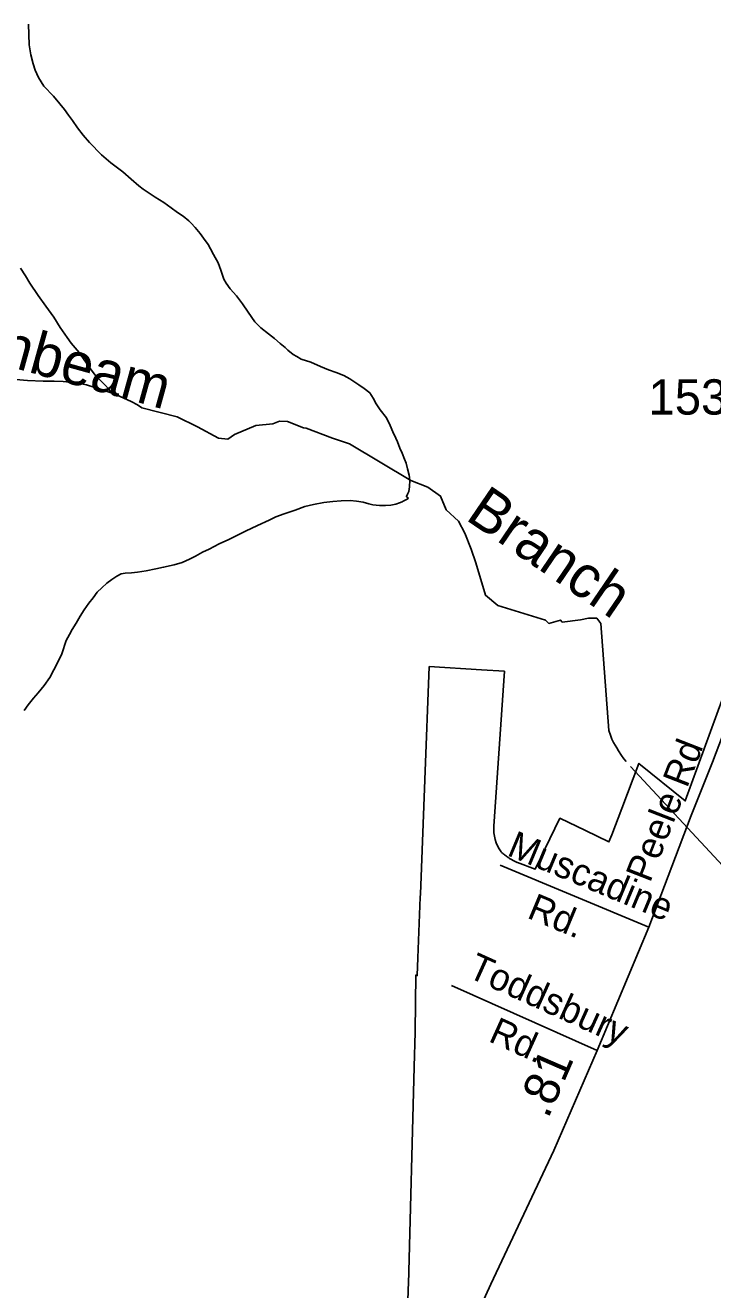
# Model space of a CAD drawing. Extents: x 2220236 to 2384410, y 720751 to 894131.
# Drawn here: x 2347089 to 2349524, y 819165 to 823644 of the extents above; entities that cross this region are included whole.
import ezdxf

# ---------------------------------------------------------------- set-up
doc = ezdxf.new("R2010")
doc.units = 0
for name, color, linetype in [('Exist Boundary Political City Limit New', 7, 'Continuous'), ('Exist Hydrographic Creek Single Shore', 7, 'Continuous'), ('Exist Hydrographic Creek Single Shore Label', 7, 'Continuous'), ('Exist Hydrographic Misc Water Feature', 7, 'Continuous'), ('Exist Road Non-System Type 51', 7, 'Continuous'), ('Exist Road Non-System Type 51 Label', 7, 'Continuous'), ('Exist Road Secondary Mileage Hundredths English Label', 7, 'Continuous'), ('Exist Road Secondary Type 51 Attributed', 7, 'Continuous'), ('Exist Road Secondary Type 51 Number Label', 7, 'Continuous'), ('Map Preparation Boundary City Limit Buffer Line', 7, 'Continuous')]:
    doc.layers.add(name, color=color, linetype=linetype)

msp = doc.modelspace()

# ---------------------------------------------------------------- linework, layer by layer
at = {"layer": 'Exist Boundary Political City Limit New'}
msp.add_lwpolyline([(2348437.8, 818870.9), (2348445.5, 819169.4), (2348446.2, 819184.9), (2348466.5, 819954.9), (2348469.5, 820077.6), (2348469.5, 820079.4), (2348472.8, 820280.1), (2348473.8, 820279.6), (2348477.2, 820277.9), (2348479.8, 820341.1), (2348488.2, 820556.1), (2348488.8, 820565.9), (2348504.5, 820971.7), (2348520.2, 821372.4), (2348704.8, 821361.1), (2348786, 821356.1), (2348748.2, 820807.2), (2348748.2, 820795.2), (2348749.2, 820783.2), (2348751, 820771.4), (2348753.8, 820759.8), (2348757.5, 820748.4), (2348762.2, 820737.3), (2348767.8, 820726.7), (2348774.2, 820716.5), (2348775.5, 820714.8), (2348776.2, 820714), (2348777.8, 820712.7), (2348780.8, 820710.2), (2348783.8, 820707.7), (2348785.5, 820706.4), (2348787, 820705.2), (2348788.5, 820704.1), (2348790, 820702.9), (2348791.8, 820701.7), (2348793.2, 820700.6), (2348795, 820699.4), (2348796.5, 820698.2), (2348798.2, 820697.2), (2348799.8, 820696.1), (2348801.5, 820695), (2348803, 820693.9), (2348804.8, 820692.9), (2348806.5, 820691.8), (2348808.2, 820690.8), (2348809.8, 820689.8), (2348811.5, 820688.8), (2348813.2, 820687.8), (2348815, 820686.9), (2348816.8, 820685.9), (2348818.5, 820685), (2348820.2, 820684.1), (2348822, 820683.2), (2348823.8, 820682.3), (2348825.5, 820681.4), (2348827.2, 820680.6), (2348829, 820679.8), (2348830.8, 820678.9), (2348832.2, 820678.4), (2348895.8, 820655.4), (2348983, 820835.1), (2349073, 820791.6), (2349156.8, 820751.1), (2349166.5, 820776.8), (2349202, 820870), (2349263, 821029.7), (2349427.2, 820896.9), (2349606.5, 821388.3)], dxfattribs=at)
at = {"layer": 'Exist Hydrographic Creek Single Shore'}
for points in [[(2347099.5, 823648.5), (2347102.5, 823574.8), (2347108.5, 823539.9), (2347117.1, 823507.4), (2347123.5, 823485.4), (2347135.8, 823458.9), (2347154.1, 823429.2), (2347188.7, 823393.8), (2347210.8, 823365.8), (2347227, 823346.2), (2347241.3, 823326.1), (2347255.6, 823307), (2347274, 823280.8), (2347294.1, 823255.4), (2347316.5, 823229), (2347359, 823185.8), (2347391.4, 823156.6), (2347433.7, 823124.9), (2347464.3, 823098.9), (2347490.5, 823075.3), (2347506.4, 823063.8), (2347548.9, 823036), (2347579.2, 823016.6), (2347605.3, 822997.3), (2347627.6, 822980.8), (2347647.9, 822967.9), (2347667.9, 822951.3), (2347676.1, 822943.4), (2347690.9, 822927.6), (2347708.5, 822906.3), (2347720.6, 822890.4), (2347737, 822868.1), (2347745.1, 822852.7), (2347755.5, 822832.8), (2347771.8, 822802.9), (2347782, 822777.1), (2347792.5, 822744.7), (2347800.6, 822731.2), (2347814.9, 822711.1), (2347837.3, 822685.8), (2347858.8, 822658.1), (2347878, 822628.4), (2347902.4, 822594.3), (2347922.7, 822572.8), (2347950.8, 822550.9), (2347971.1, 822535.4), (2347991.2, 822517.5), (2348009.5, 822503.4), (2348019.4, 822494), (2348037.8, 822478.3), (2348051.2, 822470.7), (2348066, 822462.1), (2348100, 822450.4), (2348134.4, 822435.4), (2348162.5, 822423.4), (2348190.4, 822414), (2348216.8, 822404.3), (2348238.9, 822392), (2348253.1, 822382.8), (2348271, 822370.4), (2348289.2, 822357.3), (2348309.6, 822341.8), (2348321.8, 822323.2), (2348331.8, 822303.3), (2348346.2, 822281.6), (2348368.6, 822253.9), (2348380.9, 822226.5), (2348391, 822204), (2348401.5, 822181.4), (2348407.6, 822168.5)], [(2347028.4, 822391.8), (2347096.6, 822386.4), (2347152.5, 822383.7), (2347190.6, 822383.6), (2347223.1, 822382.7), (2347246.8, 822380.3), (2347276.9, 822376.7), (2347305, 822371.2), (2347334.9, 822361.6), (2347375.2, 822347.9), (2347396.8, 822341.2)], [(2347396.8, 822341.2), (2347409.1, 822336.8), (2347437.6, 822323.2), (2347463.7, 822311.1), (2347485.8, 822299.9), (2347502, 822289.7), (2347626.7, 822257.6), (2347699.2, 822221.4), (2347773.5, 822181.6), (2347806.6, 822178), (2347829.6, 822194.2), (2347905.7, 822226.8), (2347965.6, 822232.5), (2347989.5, 822242.4), (2348018.1, 822241.3), (2348074.2, 822218), (2348083.4, 822217.7), (2348177.5, 822181.6), (2348237.3, 822161.6), (2348454.7, 822031.2), (2348514.5, 822007.6)], [(2348407.6, 822168.5), (2348415.7, 822146.5), (2348424, 822128.8), (2348432.4, 822107.2), (2348438.6, 822092.7), (2348443.3, 822073.2), (2348449.1, 822051.1), (2348451.2, 822033.1), (2348449.5, 822009.4), (2348447.6, 821992.9), (2348443.1, 821982.9), (2348439.8, 821974.6), (2348438.8, 821973.5)], [(2348514.5, 822007.6), (2348559.8, 821976.8), (2348579.7, 821927.9), (2348623.2, 821888.1), (2348645.6, 821845.1), (2348668.5, 821788.4), (2348684.8, 821739.5), (2348719.2, 821625.4), (2348762.7, 821589.1), (2348931.6, 821537.2), (2348943.3, 821525.2), (2348985.5, 821537.4), (2348991.4, 821529.4), (2349055.3, 821538.4), (2349084.2, 821543.8), (2349113.2, 821543.8), (2349127.7, 821525.7), (2349156.1, 821145.5), (2349162.3, 821129.4), (2349166.8, 821115.5), (2349172.6, 821103.6), (2349178.5, 821093.9), (2349184.8, 821084.4), (2349190.8, 821073.8), (2349201, 821057.8), (2349209.4, 821046), (2349217.3, 821036.5)], [(2348446.9, 821968.9), (2348444, 821967.2), (2348428, 821958.3), (2348423.8, 821956.5), (2348414.1, 821952.8), (2348402.1, 821948.4), (2348384.2, 821944.4), (2348364.9, 821943.6), (2348344.2, 821943.4), (2348320.2, 821945.7), (2348306.2, 821949.4), (2348286, 821955.1), (2348261.9, 821959.1), (2348240.2, 821960.5), (2348208, 821960.2), (2348177.9, 821957.9), (2348146.2, 821953.4), (2348110.1, 821947), (2348078.9, 821939.1), (2348044.3, 821926.2), (2348006.4, 821913.2), (2347976.6, 821903.1), (2347952.8, 821891.3), (2347910.9, 821872.5), (2347869.1, 821851.8), (2347843.4, 821839.2), (2347809.6, 821823.1), (2347775.8, 821806.9), (2347740.1, 821788.4), (2347716.2, 821778.2), (2347692.2, 821764.1), (2347670.3, 821753.4), (2347644.5, 821741.8), (2347616.6, 821733.1), (2347578.6, 821724.3), (2347550.6, 821718.3), (2347516.7, 821712), (2347486.7, 821707.5), (2347464.8, 821704.9), (2347442.9, 821703), (2347428.9, 821700.8), (2347413.1, 821693), (2347395.3, 821680.7), (2347377.4, 821668.5), (2347359.3, 821652), (2347343.6, 821636), (2347328.7, 821615.7), (2347314, 821597.7), (2347297.2, 821574), (2347282.7, 821551.4), (2347269, 821526.9), (2347255.1, 821503.3), (2347245.3, 821486.5), (2347233.7, 821464.7), (2347218.3, 821418.1), (2347212.2, 821404.8), (2347189.8, 821360.5), (2347175.4, 821333.7), (2347155.6, 821305.6), (2347134, 821279.5), (2347118, 821260.8), (2347098.3, 821237), (2347084.7, 821216.7)], [(2350813.5, 820432.4), (2350163.5, 820425.6), (2349911.5, 820563), (2349560.6, 820666.8), (2349232.5, 821018.7)]]:
    msp.add_lwpolyline(points, dxfattribs=at)
at = {"layer": 'Exist Hydrographic Misc Water Feature'}
for points in [[(2347071.8, 822784.1), (2347089, 822756.3), (2347104.5, 822730.7), (2347134.8, 822687.6), (2347161.3, 822649.3), (2347189.9, 822610.1), (2347212.3, 822574.2), (2347236.8, 822538.1), (2347251, 822518.4), (2347279.3, 822485.1), (2347297.8, 822459.6), (2347320.1, 822427.7), (2347336.4, 822405.3), (2347352.5, 822388), (2347372.7, 822368.1), (2347383.1, 822356.4), (2347391, 822345.9), (2347396.8, 822341.2)], [(2348438.8, 821973.5), (2348446.9, 821968.9)]]:
    msp.add_lwpolyline(points, dxfattribs=at)
at = {"layer": 'Exist Road Non-System Type 51'}
for p, q in [((2348771.6, 820669.4), (2349298.2, 820449.8)), ((2348598.4, 820243), (2349115, 820011.9))]:
    msp.add_line(p, q, dxfattribs=at)
at = {"layer": 'Exist Road Secondary Type 51 Attributed'}
msp.add_lwpolyline([(2348429.1, 818509.2), (2348737.8, 819184.4), (2348961, 819657.6), (2349115, 820011.9), (2349298.2, 820449.8), (2349448.5, 820845.4), (2349523, 821034.2), (2349559.4, 821126.8)], dxfattribs=at)
at = {"layer": 'Map Preparation Boundary City Limit Buffer Line'}
msp.add_lwpolyline([(2348437.8, 818870.9), (2348445.5, 819169.4), (2348446.2, 819184.9), (2348466.5, 819954.9), (2348469.5, 820077.6), (2348469.5, 820079.4), (2348472.8, 820280.1), (2348473.8, 820279.6), (2348477.2, 820277.9), (2348479.8, 820341.1), (2348488.2, 820556.1), (2348488.8, 820565.9), (2348504.5, 820971.7), (2348520.2, 821372.4), (2348704.8, 821361.1), (2348786, 821356.1), (2348748.2, 820807.2), (2348748.2, 820795.2), (2348749.2, 820783.2), (2348751, 820771.4), (2348753.8, 820759.8), (2348757.5, 820748.4), (2348762.2, 820737.3), (2348767.8, 820726.7), (2348774.2, 820716.5), (2348775.5, 820714.8), (2348776.2, 820714), (2348777.8, 820712.7), (2348780.8, 820710.2), (2348783.8, 820707.7), (2348785.5, 820706.4), (2348787, 820705.2), (2348788.5, 820704.1), (2348790, 820702.9), (2348791.8, 820701.7), (2348793.2, 820700.6), (2348795, 820699.4), (2348796.5, 820698.2), (2348798.2, 820697.2), (2348799.8, 820696.1), (2348801.5, 820695), (2348803, 820693.9), (2348804.8, 820692.9), (2348806.5, 820691.8), (2348808.2, 820690.8), (2348809.8, 820689.8), (2348811.5, 820688.8), (2348813.2, 820687.8), (2348815, 820686.9), (2348816.8, 820685.9), (2348818.5, 820685), (2348820.2, 820684.1), (2348822, 820683.2), (2348823.8, 820682.3), (2348825.5, 820681.4), (2348827.2, 820680.6), (2348829, 820679.8), (2348830.8, 820678.9), (2348832.2, 820678.4), (2348895.8, 820655.4), (2348983, 820835.1), (2349073, 820791.6), (2349156.8, 820751.1), (2349166.5, 820776.8), (2349202, 820870), (2349263, 821029.7), (2349427.2, 820896.9), (2349606.5, 821388.3)], dxfattribs=at)

# ---------------------------------------------------------------- texts
at = {"layer": 'Exist Hydrographic Creek Single Shore Label'}
for s, rotation, p in [('Hornbeam', 344.5267, (2346676.6, 822533.1)), ('Branch', 325.726, (2348643.9, 821895.9))]:
    msp.add_text(s, height=150, rotation=rotation, dxfattribs=at).set_placement(p)
at = {"layer": 'Exist Road Non-System Type 51 Label'}
for s, rotation, p in [('Peele Rd', 68.6794, (2349302.2, 820603.7)), ('Muscadine', 337.3632, (2348791.7, 820705.4)), ('Rd.', 337.3632, (2348862.6, 820484)), ('Toddsbury', 335.704, (2348651.1, 820274.6)), ('Rd.', 335.704, (2348726, 820046.6))]:
    msp.add_text(s, height=95, rotation=rotation, dxfattribs=at).set_placement(p)
at = {"layer": 'Exist Road Secondary Mileage Hundredths English Label'}
msp.add_text('.81', height=125, rotation=66.5148, dxfattribs=at).set_placement((2348940.7, 819767.7))
at = {"layer": 'Exist Road Secondary Type 51 Number Label'}
msp.add_text('1535', height=125, dxfattribs=at).set_placement((2349296.9, 822265.2))

doc.saveas('drawing.dxf')
